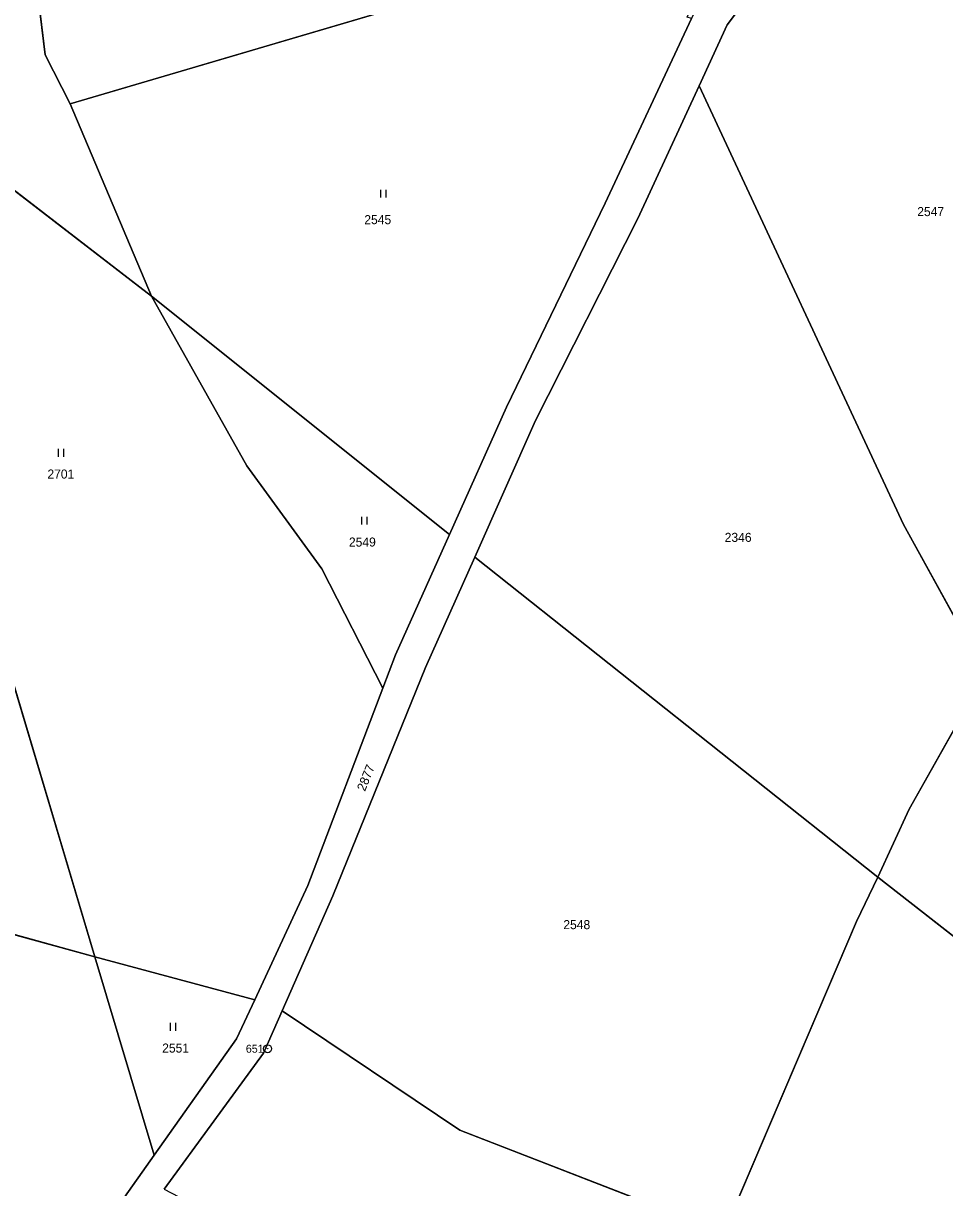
# Model space of a CAD drawing. Extents: x -689422 to -685210, y -987725 to -982160.
# Drawn here: x -688413.4 to -688240, y -985617.6 to -985398.5 of the extents above; entities that cross this region are included whole.
import ezdxf

# ---------------------------------------------------------------- set-up
doc = ezdxf.new("R2010")
doc.units = 0
for name, color, linetype in [('KN_Hranice_parcel', 7, 'Continuous'), ('KN_Parcelni cisla', 7, 'Continuous'), ('KN_Polygon parcely', 7, 'Continuous'), ('KN_POZEMKY_ORNA PUDA', 7, 'Continuous'), ('KN_POZEMKY_OSTATNI PLOCHA', 7, 'Continuous'), ('KN_POZEMKY_TTP', 7, 'Continuous'), ('KN_VYUZITI_17_ostatni plocha_ostatni komunikace', 7, 'Continuous'), ('KN_Značky bodu BP', 7, 'Continuous'), ('KN_Značky kultur', 7, 'Continuous')]:
    doc.layers.add(name, color=color, linetype=linetype)

msp = doc.modelspace()

# ---------------------------------------------------------------- linework, layer by layer
at = {"layer": 'KN_Hranice_parcel'}
for p, q in [((-688241.73, -985346.97), (-688280.91, -985398.81)), ((-688404.51, -985413.69), (-688279.04, -985376.67)), ((-688303.9, -985432.39), (-688287.63, -985397.61)), ((-688280.91, -985398.81), (-688286.21, -985410.27)), ((-688286.21, -985410.27), (-688297.75, -985435.26)), ((-688404.51, -985413.69), (-688389.25, -985449.9)), ((-688322.46, -985470.75), (-688303.9, -985432.39)), ((-688297.75, -985435.26), (-688316.96, -985473.3)), ((-688389.25, -985449.9), (-688333.18, -985494.69)), ((-688333.18, -985494.69), (-688322.46, -985470.75)), ((-688316.96, -985473.3), (-688328.4, -985498.97)), ((-688328.4, -985498.97), (-688337.65, -985519.73)), ((-688328.4, -985498.97), (-688252.54, -985559.19)), ((-688337.65, -985519.73), (-688355.09, -985562.73)), ((-688355.09, -985562.73), (-688364.63, -985584.36)), ((-688369.82, -985582.29), (-688399.88, -985574.16)), ((-688399.88, -985574.16), (-688388.72, -985611.5)), ((-688395.08, -985620.47), (-688388.72, -985611.5))]:
    msp.add_line(p, q, dxfattribs=at)
for points in [[(-688411.74, -985383.66), (-688409.26, -985404.47), (-688404.51, -985413.69)], [(-688389.25, -985449.9), (-688437.12, -985412.97), (-688439.75, -985395.62)], [(-688232.31, -985520.88), (-688247.72, -985492.84), (-688286.21, -985410.27)], [(-688476.48, -985431.87), (-688468.65, -985477.4), (-688430.66, -985502.08), (-688421.81, -985500.78), (-688399.88, -985574.16)], [(-688389.25, -985449.9), (-688371.29, -985481.79), (-688357.21, -985501.21), (-688345.71, -985523.65)], [(-688546.86, -985489.75), (-688486.63, -985550.39), (-688399.88, -985574.16)], [(-688345.71, -985523.65), (-688343.32, -985517.35), (-688333.18, -985494.69)], [(-688232.31, -985520.88), (-688246.65, -985546.41), (-688252.54, -985559.19)], [(-688369.82, -985582.29), (-688359.8, -985560.75), (-688345.71, -985523.65)], [(-688252.54, -985559.19), (-688256.58, -985567.53), (-688281.54, -985626.07)], [(-688182.2, -985586.51), (-688231.35, -985575.78), (-688252.54, -985559.19)], [(-688388.72, -985611.5), (-688373.23, -985589.63), (-688369.82, -985582.29)], [(-688364.63, -985584.36), (-688368.15, -985592.34), (-688386.83, -985617.9)], [(-688364.63, -985584.36), (-688331.19, -985606.8), (-688281.54, -985626.07)]]:
    msp.add_lwpolyline(points, dxfattribs=at)
at = {"layer": 'KN_Polygon parcely'}
for points in [[(-688386.83, -985617.9), (-688368.15, -985592.34), (-688364.63, -985584.36), (-688355.09, -985562.73), (-688337.65, -985519.73), (-688328.4, -985498.97), (-688316.96, -985473.3), (-688297.75, -985435.26), (-688286.21, -985410.27), (-688280.91, -985398.81), (-688241.73, -985346.97), (-688239.75, -985344.56), (-688227.07, -985328.27), (-688221.21, -985317.65), (-688198.7, -985275.17), (-688182.36, -985225.63), (-688162.96, -985182.09), (-688141.37, -985138.38), (-688136.81, -985131.46)], [(-688179.19, -985204.7), (-688190.33, -985230.42), (-688193.79, -985240.35), (-688196.38, -985247.8), (-688205.62, -985273.78), (-688234.51, -985318.71), (-688256.05, -985352.23), (-688257.59, -985354.43), (-688260.02, -985357.88), (-688287.01, -985396.28), (-688287.63, -985397.61), (-688303.9, -985432.39), (-688322.46, -985470.75), (-688333.18, -985494.69), (-688343.32, -985517.35), (-688345.71, -985523.65), (-688359.8, -985560.75), (-688369.82, -985582.29), (-688373.23, -985589.63), (-688388.72, -985611.5), (-688395.08, -985620.47), (-688406.1, -985638.41), (-688418.15, -985657.71)]]:
    msp.add_lwpolyline(points, dxfattribs=at)
for points in [[(-688280.91, -985398.81), (-688286.21, -985410.27), (-688247.72, -985492.84), (-688232.31, -985520.88), (-688230.1, -985516.5), (-688201.59, -985459.96), (-688239.1, -985360.93), (-688241.73, -985346.97)], [(-688279.04, -985376.67), (-688270.44, -985360.38), (-688290.5, -985365.18), (-688338.98, -985370.27), (-688411.74, -985383.66), (-688409.26, -985404.47), (-688404.51, -985413.69)], [(-688322.46, -985470.75), (-688303.9, -985432.39), (-688287.63, -985397.61), (-688288.43, -985397.37), (-688279.04, -985376.67), (-688404.51, -985413.69), (-688389.25, -985449.9), (-688333.18, -985494.69)], [(-688411.74, -985383.66), (-688412.18, -985380), (-688440.68, -985389.45), (-688439.75, -985395.62), (-688437.12, -985412.97), (-688389.25, -985449.9), (-688404.51, -985413.69), (-688409.26, -985404.47)], [(-688369.82, -985582.29), (-688359.8, -985560.75), (-688345.71, -985523.65), (-688357.21, -985501.21), (-688371.29, -985481.79), (-688389.25, -985449.9), (-688437.12, -985412.97), (-688439.75, -985395.62), (-688448.18, -985405.81), (-688476.48, -985431.87), (-688468.65, -985477.4), (-688430.66, -985502.08), (-688421.81, -985500.78), (-688399.88, -985574.16)], [(-688297.75, -985435.26), (-688316.96, -985473.3), (-688328.4, -985498.97), (-688252.54, -985559.19), (-688246.65, -985546.41), (-688232.31, -985520.88), (-688247.72, -985492.84), (-688286.21, -985410.27)], [(-688519.48, -985458.41), (-688546.47, -985476.69), (-688547.02, -985486.51), (-688546.86, -985489.75), (-688486.63, -985550.39), (-688399.88, -985574.16), (-688421.81, -985500.78), (-688430.66, -985502.08), (-688468.65, -985477.4), (-688476.48, -985431.87), (-688478.56, -985433.2), (-688503.11, -985448.08), (-688516.41, -985457.42)], [(-688345.71, -985523.65), (-688343.32, -985517.35), (-688333.18, -985494.69), (-688389.25, -985449.9), (-688371.29, -985481.79), (-688357.21, -985501.21)], [(-688534.8, -985656.41), (-688494.31, -985651.21), (-688472.2, -985650.66), (-688418.15, -985657.71), (-688406.1, -985638.41), (-688395.08, -985620.47), (-688388.72, -985611.5), (-688399.88, -985574.16), (-688486.63, -985550.39), (-688546.86, -985489.75), (-688544.07, -985544.56), (-688547.54, -985591.71), (-688544.95, -985622.76), (-688541.33, -985641.58)], [(-688328.4, -985498.97), (-688337.65, -985519.73), (-688355.09, -985562.73), (-688364.63, -985584.36), (-688331.19, -985606.8), (-688281.54, -985626.07), (-688256.58, -985567.53), (-688252.54, -985559.19)], [(-688181.02, -985582.14), (-688195.7, -985566.66), (-688204.8, -985557.07), (-688207.39, -985560.28), (-688211.74, -985555.78), (-688232.31, -985520.88), (-688246.65, -985546.41), (-688252.54, -985559.19), (-688231.35, -985575.78), (-688182.2, -985586.51)], [(-688213.12, -985659.17), (-688185.84, -985615.74), (-688190.01, -985613.24), (-688182.2, -985586.51), (-688231.35, -985575.78), (-688252.54, -985559.19), (-688256.58, -985567.53), (-688281.54, -985626.07), (-688234.07, -985644.49)], [(-688388.72, -985611.5), (-688373.23, -985589.63), (-688369.82, -985582.29), (-688399.88, -985574.16)], [(-688364.63, -985584.36), (-688368.15, -985592.34), (-688386.83, -985617.9), (-688298.93, -985663.83), (-688281.54, -985626.07), (-688331.19, -985606.8)]]:
    msp.add_lwpolyline(points, close=True, dxfattribs=at)
at = {"layer": 'KN_POZEMKY_ORNA PUDA'}
for p, q in [((-688280.91, -985398.81), (-688241.73, -985346.97)), ((-688286.21, -985410.27), (-688280.91, -985398.81)), ((-688297.75, -985435.26), (-688286.21, -985410.27)), ((-688286.21, -985410.27), (-688247.72, -985492.84)), ((-688247.72, -985492.84), (-688286.21, -985410.27)), ((-688316.96, -985473.3), (-688297.75, -985435.26)), ((-688328.4, -985498.97), (-688316.96, -985473.3)), ((-688247.72, -985492.84), (-688232.31, -985520.88)), ((-688232.31, -985520.88), (-688247.72, -985492.84)), ((-688337.65, -985519.73), (-688328.4, -985498.97)), ((-688252.54, -985559.19), (-688328.4, -985498.97)), ((-688328.4, -985498.97), (-688252.54, -985559.19)), ((-688355.09, -985562.73), (-688337.65, -985519.73)), ((-688232.31, -985520.88), (-688246.65, -985546.41)), ((-688246.65, -985546.41), (-688252.54, -985559.19)), ((-688252.54, -985559.19), (-688256.58, -985567.53)), ((-688364.63, -985584.36), (-688355.09, -985562.73)), ((-688256.58, -985567.53), (-688281.54, -985626.07)), ((-688368.15, -985592.34), (-688364.63, -985584.36)), ((-688331.19, -985606.8), (-688364.63, -985584.36)), ((-688364.63, -985584.36), (-688331.19, -985606.8)), ((-688386.83, -985617.9), (-688368.15, -985592.34)), ((-688281.54, -985626.07), (-688331.19, -985606.8)), ((-688331.19, -985606.8), (-688281.54, -985626.07))]:
    msp.add_line(p, q, dxfattribs=at)
at = {"layer": 'KN_POZEMKY_OSTATNI PLOCHA'}
for p, q in [((-688241.73, -985346.97), (-688280.91, -985398.81)), ((-688303.9, -985432.39), (-688287.63, -985397.61)), ((-688280.91, -985398.81), (-688286.21, -985410.27)), ((-688286.21, -985410.27), (-688297.75, -985435.26)), ((-688322.46, -985470.75), (-688303.9, -985432.39)), ((-688297.75, -985435.26), (-688316.96, -985473.3)), ((-688333.18, -985494.69), (-688322.46, -985470.75)), ((-688316.96, -985473.3), (-688328.4, -985498.97)), ((-688343.32, -985517.35), (-688333.18, -985494.69)), ((-688328.4, -985498.97), (-688337.65, -985519.73)), ((-688345.71, -985523.65), (-688343.32, -985517.35)), ((-688337.65, -985519.73), (-688355.09, -985562.73)), ((-688359.8, -985560.75), (-688345.71, -985523.65)), ((-688369.82, -985582.29), (-688359.8, -985560.75)), ((-688355.09, -985562.73), (-688364.63, -985584.36)), ((-688373.23, -985589.63), (-688369.82, -985582.29)), ((-688364.63, -985584.36), (-688368.15, -985592.34)), ((-688388.72, -985611.5), (-688373.23, -985589.63)), ((-688368.15, -985592.34), (-688386.83, -985617.9)), ((-688395.08, -985620.47), (-688388.72, -985611.5))]:
    msp.add_line(p, q, dxfattribs=at)
at = {"layer": 'KN_POZEMKY_TTP'}
for p, q in [((-688404.51, -985413.69), (-688279.04, -985376.67)), ((-688279.04, -985376.67), (-688404.51, -985413.69)), ((-688409.26, -985404.47), (-688411.74, -985383.66)), ((-688411.74, -985383.66), (-688409.26, -985404.47)), ((-688287.63, -985397.61), (-688303.9, -985432.39)), ((-688404.51, -985413.69), (-688409.26, -985404.47)), ((-688409.26, -985404.47), (-688404.51, -985413.69)), ((-688437.12, -985412.97), (-688389.25, -985449.9)), ((-688389.25, -985449.9), (-688437.12, -985412.97)), ((-688389.25, -985449.9), (-688404.51, -985413.69)), ((-688404.51, -985413.69), (-688389.25, -985449.9)), ((-688303.9, -985432.39), (-688322.46, -985470.75)), ((-688389.25, -985449.9), (-688371.29, -985481.79)), ((-688333.18, -985494.69), (-688389.25, -985449.9)), ((-688389.25, -985449.9), (-688333.18, -985494.69)), ((-688371.29, -985481.79), (-688389.25, -985449.9)), ((-688322.46, -985470.75), (-688333.18, -985494.69)), ((-688371.29, -985481.79), (-688357.21, -985501.21)), ((-688357.21, -985501.21), (-688371.29, -985481.79)), ((-688333.18, -985494.69), (-688343.32, -985517.35)), ((-688399.88, -985574.16), (-688421.81, -985500.78)), ((-688421.81, -985500.78), (-688399.88, -985574.16)), ((-688357.21, -985501.21), (-688345.71, -985523.65)), ((-688345.71, -985523.65), (-688357.21, -985501.21)), ((-688343.32, -985517.35), (-688345.71, -985523.65)), ((-688246.65, -985546.41), (-688232.31, -985520.88)), ((-688345.71, -985523.65), (-688359.8, -985560.75)), ((-688252.54, -985559.19), (-688246.65, -985546.41)), ((-688399.88, -985574.16), (-688486.63, -985550.39)), ((-688486.63, -985550.39), (-688399.88, -985574.16)), ((-688256.58, -985567.53), (-688252.54, -985559.19)), ((-688231.35, -985575.78), (-688252.54, -985559.19)), ((-688252.54, -985559.19), (-688231.35, -985575.78)), ((-688359.8, -985560.75), (-688369.82, -985582.29)), ((-688281.54, -985626.07), (-688256.58, -985567.53)), ((-688369.82, -985582.29), (-688399.88, -985574.16)), ((-688399.88, -985574.16), (-688369.82, -985582.29)), ((-688388.72, -985611.5), (-688399.88, -985574.16)), ((-688399.88, -985574.16), (-688388.72, -985611.5)), ((-688369.82, -985582.29), (-688373.23, -985589.63)), ((-688373.23, -985589.63), (-688388.72, -985611.5)), ((-688388.72, -985611.5), (-688395.08, -985620.47))]:
    msp.add_line(p, q, dxfattribs=at)
at = {"layer": 'KN_VYUZITI_17_ostatni plocha_ostatni komunikace'}
for p, q in [((-688241.73, -985346.97), (-688280.91, -985398.81)), ((-688303.9, -985432.39), (-688287.63, -985397.61)), ((-688280.91, -985398.81), (-688286.21, -985410.27)), ((-688286.21, -985410.27), (-688297.75, -985435.26)), ((-688322.46, -985470.75), (-688303.9, -985432.39)), ((-688297.75, -985435.26), (-688316.96, -985473.3)), ((-688333.18, -985494.69), (-688322.46, -985470.75)), ((-688316.96, -985473.3), (-688328.4, -985498.97)), ((-688343.32, -985517.35), (-688333.18, -985494.69)), ((-688328.4, -985498.97), (-688337.65, -985519.73)), ((-688345.71, -985523.65), (-688343.32, -985517.35)), ((-688337.65, -985519.73), (-688355.09, -985562.73)), ((-688359.8, -985560.75), (-688345.71, -985523.65)), ((-688369.82, -985582.29), (-688359.8, -985560.75)), ((-688355.09, -985562.73), (-688364.63, -985584.36)), ((-688373.23, -985589.63), (-688369.82, -985582.29)), ((-688364.63, -985584.36), (-688368.15, -985592.34)), ((-688388.72, -985611.5), (-688373.23, -985589.63)), ((-688368.15, -985592.34), (-688386.83, -985617.9)), ((-688395.08, -985620.47), (-688388.72, -985611.5))]:
    msp.add_line(p, q, dxfattribs=at)
at = {"layer": 'KN_Značky bodu BP'}
for radius in [0.75, 0.03]:
    msp.add_circle((-688367.38, -985591.48), radius, dxfattribs=at)
at = {"layer": 'KN_Značky kultur'}
for p, q in [((-688346.05, -985431.34), (-688346.05, -985429.84)), ((-688345.05, -985431.34), (-688345.05, -985429.84)), ((-688406.74, -985480.13), (-688406.74, -985478.63)), ((-688405.74, -985480.13), (-688405.74, -985478.63)), ((-688349.67, -985492.87), (-688349.67, -985491.37)), ((-688348.67, -985492.87), (-688348.67, -985491.37)), ((-688385.65, -985588.1), (-688385.65, -985586.6)), ((-688384.65, -985588.1), (-688384.65, -985586.6))]:
    msp.add_line(p, q, dxfattribs=at)

# ---------------------------------------------------------------- texts
at = {"layer": 'KN_Parcelni cisla'}
for s, p in [('2545', (-688349.19, -985436.33)), ('2547', (-688245.15, -985434.81)), ('2701', (-688408.82, -985484.19)), ('2549', (-688352.08, -985496.99)), ('2346', (-688281.38, -985496.11)), ('2548', (-688311.74, -985568.98)), ('2551', (-688387.22, -985592.2))]:
    msp.add_text(s, height=1.7, dxfattribs=at).set_placement(p)
msp.add_text('2877', height=1.7, rotation=68, dxfattribs=at).set_placement((-688349.07, -985543.15))
at = {"layer": 'KN_Značky bodu BP'}
msp.add_text('651', height=1.5, dxfattribs=at).set_placement((-688371.48, -985592.23))

doc.saveas('drawing.dxf')
